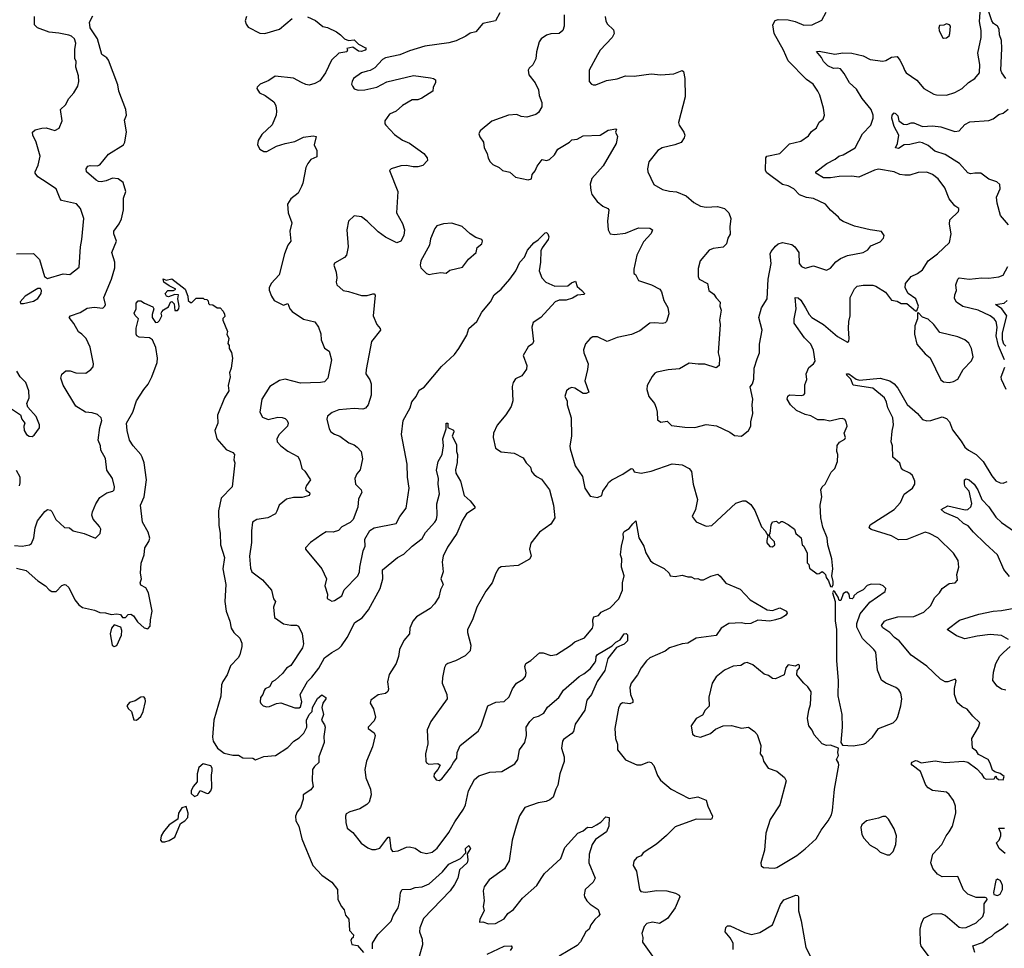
# Model space of a CAD drawing. Extents: x 2199565 to 2323334, y 894172 to 1018966.
# Tile 327 of 440: x 2287858 to 2294824, y 962790 to 969362. Entities that reach past the tile are written whole.
import ezdxf

# ---------------------------------------------------------------- set-up
doc = ezdxf.new("R2010")
doc.units = 0

msp = doc.modelspace()

# ---------------------------------------------------------------- linework, layer by layer
at = {"layer": '0CON10XD'}
for points in [[(2293945, 967788.8), (2293968.8, 967815), (2293973.3, 967835), (2293955, 967863.3), (2293875, 967873.3), (2293765, 967900), (2293683.2, 967933.2), (2293664.3, 967944.3), (2293650, 967965), (2293593.4, 968013.4), (2293558, 968055), (2293475, 968096.9), (2293425, 968103.6), (2293375, 968122.9), (2293334.7, 968164.7), (2293295, 968186.4), (2293255, 968195.6), (2293145, 968278.8), (2293135, 968293.3), (2293136.2, 968385), (2293143.3, 968395), (2293235, 968415.7), (2293305, 968484), (2293385, 968502), (2293439.7, 968540.3), (2293460.6, 968569.4), (2293495, 968596.7), (2293515, 968636.7), (2293541.9, 968658.1), (2293551.4, 968685), (2293545.7, 968735), (2293518, 968828), (2293504.4, 968855), (2293472.5, 968905), (2293425, 968937.8), (2293295, 969070.8), (2293262.1, 969145), (2293196.2, 969265), (2293185.5, 969324.5), (2293203.3, 969355), (2293225, 969362.9), (2293295, 969360.8), (2293345, 969348.5), (2293405, 969323.1), (2293464.4, 969325.6), (2293532.4, 969357.6), (2293563.3, 969415)], [(2294109.7, 969029.7), (2294116.9, 969005), (2294130.8, 968985), (2294204.5, 968934.5), (2294255, 968875.8), (2294324.4, 968834.4), (2294345, 968830.6), (2294415, 968827.1), (2294475, 968847.5), (2294525, 968875.7), (2294571.7, 968918.3), (2294615.6, 968944.4), (2294647.5, 968985), (2294650.8, 969045), (2294637.8, 969125), (2294661.1, 969235), (2294660, 969285), (2294647.9, 969347.9), (2294656, 969446)], [(2294836, 968945), (2294805.5, 968985.5), (2294798.9, 969005), (2294807.6, 969157.6), (2294803.7, 969215), (2294789.3, 969255), (2294787.2, 969295), (2294775.6, 969315), (2294748.1, 969335), (2294735, 969353), (2294713.2, 969425)], [(2287820.8, 965640.8), (2287875, 965634.5), (2287926.1, 965643.9), (2287941.4, 965655), (2287956.5, 965695), (2287966.5, 965765), (2287984.5, 965815), (2288035, 965881.2), (2288055, 965896), (2288075, 965890), (2288085, 965880), (2288112.5, 965825), (2288175, 965768.8), (2288210, 965765), (2288235, 965743.8), (2288314.2, 965724.2), (2288395, 965693.3), (2288425.8, 965725), (2288431.8, 965755), (2288423.3, 965775), (2288377.6, 965827.6), (2288368.6, 965855), (2288372.2, 965877.8), (2288395.7, 965935), (2288425, 965980), (2288475, 966014.2), (2288517.5, 966025), (2288526.7, 966035), (2288528.8, 966055), (2288514, 966115), (2288474.5, 966174.5), (2288464, 966255), (2288432.5, 966315), (2288428.6, 966345), (2288413.3, 966385), (2288423.6, 966475), (2288438.2, 966525), (2288434.5, 966544.5), (2288407.9, 966567.9), (2288369.7, 966579.7), (2288324.2, 966584.2), (2288255, 966626.2), (2288166.2, 966775), (2288148.8, 966825), (2288155.9, 966854.1), (2288184.2, 966875.8), (2288215, 966877.5), (2288255, 966862.5), (2288325, 966860.8), (2288361.2, 966885), (2288378, 966905), (2288379.4, 966925), (2288357.3, 967045), (2288327.8, 967105), (2288296.2, 967136.2), (2288273.2, 967153.2), (2288241.5, 967211.5), (2288206.7, 967255), (2288216.7, 967265), (2288285, 967288.9), (2288335, 967320), (2288385, 967326.2), (2288445, 967321.2), (2288460, 967335), (2288464.3, 967345.7), (2288454, 967395), (2288508.2, 967525), (2288531.4, 967605), (2288529.6, 967645), (2288508.9, 967715), (2288541.8, 967795), (2288522.5, 967845), (2288522.7, 967865), (2288562.1, 967917.9), (2288577.9, 967952.1), (2288592.9, 968015), (2288592.4, 968097.6), (2288607.8, 968145), (2288588.7, 968208.7), (2288555, 968235.5), (2288515, 968240.4), (2288469.2, 968220.8), (2288435, 968214.5), (2288415, 968215.6), (2288397.5, 968225), (2288330.8, 968285), (2288328, 968305), (2288340, 968325), (2288355, 968330.6), (2288405, 968327.9), (2288425, 968333.6), (2288485, 968409.5), (2288593.1, 968476.9), (2288602, 968495), (2288612.3, 968567.7), (2288599.3, 968650.7), (2288613.8, 968685), (2288608.8, 968725), (2288560, 968855), (2288551.7, 968901.7), (2288486.4, 969075), (2288475, 969090.6), (2288439.5, 969115), (2288407.1, 969225), (2288355.5, 969305), (2288351.1, 969345), (2288375, 969390)], [(2287835, 967704.3), (2287955, 967708), (2287997.5, 967665), (2288034, 967545), (2288055, 967530), (2288165, 967562), (2288211.7, 967558.3), (2288278.8, 967611.2), (2288286.9, 967755), (2288297.1, 967805), (2288310.8, 967955), (2288288.6, 968025), (2288258.6, 968058.6), (2288153.1, 968083.1), (2288143.5, 968093.5), (2288115, 968165.7), (2288018.5, 968228.5), (2287985, 968249.4), (2287967.5, 968275), (2287966.7, 968285), (2287988.7, 968331.3), (2288001.8, 968395), (2287974.5, 968495), (2287949.5, 968545), (2287948.5, 968565), (2287966.7, 968583.3), (2288015, 968594.4), (2288045, 968596.5), (2288105, 968577.5), (2288136.6, 968593.4), (2288159.2, 968645), (2288146.2, 968725), (2288180.5, 968759.5), (2288205.9, 968804.1), (2288240, 968845), (2288267.9, 968892.1), (2288275.8, 968925), (2288272.5, 968965), (2288255.8, 969025), (2288256.2, 969065), (2288248, 969088), (2288248.3, 969151.7), (2288255.7, 969195), (2288245, 969225.8), (2288225, 969244.3), (2288205, 969252.9), (2288135, 969267.1), (2288065, 969273.1), (2287983.2, 969303.2), (2287962, 969325), (2287962, 969385)], [(2289462.9, 969385), (2289452.7, 969352.7), (2289458.8, 969328.8), (2289475, 969308.8), (2289557.2, 969267.2), (2289592.5, 969265), (2289695, 969295.6), (2289785, 969369.2)], [(2289895, 969382.5), (2289950, 969355), (2290003.5, 969313.5), (2290035.4, 969305.4), (2290098.8, 969275), (2290128, 969255), (2290155, 969226), (2290185, 969214.4), (2290225, 969219.6), (2290255, 969187.8), (2290305, 969163.3), (2290308.6, 969155), (2290302.5, 969145), (2290275, 969135.7), (2290255, 969140), (2290215, 969167.5), (2290171.7, 969158.3), (2290177.5, 969147.5), (2290172.5, 969135), (2290115, 969124.2), (2290063.8, 969076.2), (2290021.8, 968985), (2289981.9, 968928.1), (2289945, 968909.7), (2289905, 968899.1), (2289882.5, 968902.5), (2289852.5, 968917.5), (2289795, 968948.8), (2289665, 968960.8), (2289619.7, 968930.3), (2289560, 968905), (2289538.8, 968885), (2289536.2, 968875), (2289554.2, 968844.2), (2289595, 968824), (2289655, 968780), (2289670.8, 968755), (2289675.7, 968715), (2289672.5, 968685), (2289645, 968616.7), (2289570.6, 968549.4), (2289544.2, 968505.8), (2289540, 968475), (2289555.7, 968445.7), (2289585, 968429.2), (2289605, 968429.4), (2289675, 968465.7), (2289735, 968485.6), (2289805, 968499.4), (2289865, 968530), (2289935, 968540.8), (2289956, 968535), (2289940, 968475), (2289960.6, 968435), (2289960, 968390), (2289918.3, 968371.7), (2289895.8, 968344.2), (2289882, 968315), (2289860.6, 968205), (2289850.7, 968180.7), (2289828.8, 968135), (2289775, 968094), (2289753.3, 968055), (2289756.9, 967995), (2289784, 967925), (2289770, 967865), (2289776.7, 967795), (2289754.2, 967765.8), (2289730, 967705), (2289692.5, 967555), (2289636, 967495), (2289623.3, 967465), (2289623.6, 967446.4), (2289638, 967405), (2289658.8, 967375), (2289725, 967341.2), (2289755, 967353.3), (2289768.1, 967315), (2289785, 967297.1), (2289865, 967242.5), (2289945, 967222.5), (2289972.5, 967185), (2289988.3, 967138.3), (2289990, 967095), (2290015, 967037.5), (2290046.1, 967016.1), (2290064.5, 966954.5), (2290038.8, 966825), (2290015, 966797.5), (2289985.9, 966794.1), (2289845, 966790), (2289735, 966817.5), (2289695, 966807.1), (2289628.2, 966765), (2289570, 966675), (2289555.6, 966585), (2289575, 966548.6), (2289615, 966531.1), (2289685, 966549.4), (2289715, 966546.9), (2289735, 966539.2), (2289750, 966525), (2289756, 966505), (2289752.5, 966485), (2289693, 966427), (2289677.5, 966395), (2289680, 966375), (2289705, 966345.8), (2289755, 966307.1), (2289825, 966270), (2289839.2, 966245), (2289853.3, 966185), (2289875, 966166.7), (2289915.9, 966105.9), (2289885.8, 966065), (2289879.2, 966045), (2289882.8, 966032.8), (2289907.1, 966015), (2289910.8, 966005), (2289906, 965995), (2289855, 965979.1), (2289795, 965979.5), (2289745, 965968.1), (2289694, 965925), (2289677.6, 965882.4), (2289668.6, 965865), (2289613.8, 965835), (2289535, 965824), (2289504, 965805), (2289496.8, 965743.2), (2289497.6, 965662.4), (2289484.5, 965565), (2289490.3, 965480.3), (2289500, 965455), (2289575, 965398), (2289638.5, 965325), (2289652.7, 965262.7), (2289666.7, 965245), (2289653.8, 965205), (2289661.4, 965131.4), (2289725, 965085.8), (2289775, 965077.1), (2289815, 965077.5), (2289829.7, 965069.7), (2289855.8, 965015), (2289865.7, 964945), (2289858, 964915), (2289775, 964790), (2289745, 964771.2), (2289716.7, 964735), (2289665, 964686.7), (2289643.3, 964675), (2289625, 964640), (2289594.2, 964625.8), (2289586.2, 964615), (2289576.7, 964585), (2289562.5, 964565), (2289560, 964535), (2289563, 964523), (2289580, 964505), (2289605, 964497.5), (2289625, 964500), (2289675, 964522), (2289705, 964526.2), (2289805, 964492.5), (2289835, 964490.8), (2289845, 964498.8), (2289852.9, 964535), (2289842.8, 964585), (2289892.9, 964677.1), (2289925, 964707.7), (2289975, 964772.4), (2290015, 964844.7), (2290065, 964883.1), (2290115, 964911.4), (2290135, 964931.4), (2290175, 964988.6), (2290228.5, 965095), (2290280.5, 965129.5), (2290325, 965184.3), (2290407.3, 965335), (2290427.8, 965405), (2290425, 965467.5), (2290530, 965555), (2290575, 965578.1), (2290635, 965636), (2290705, 965690), (2290728.2, 965731.8), (2290795.6, 965805), (2290807.3, 965825), (2290811.8, 965855), (2290808.2, 965935), (2290828.9, 966005), (2290817.5, 966075), (2290821.5, 966115), (2290807.6, 966172.4), (2290819.1, 966235), (2290845.6, 966285), (2290856, 966346), (2290851.8, 966395), (2290874.4, 966465), (2290875, 966506.7), (2290886.7, 966505), (2290887.5, 966475), (2290926, 966456), (2290930, 966445), (2290917.5, 966415), (2290947.1, 966355), (2290948.8, 966305), (2290955.9, 966284.1), (2290952.6, 966227.4), (2290940.8, 966175), (2290943.1, 966153.1), (2290977.5, 966095), (2291002, 965995), (2291045, 965956.2), (2291076.7, 965915), (2291077.5, 965905), (2291020, 965865), (2290991.5, 965818.5), (2290950.8, 965725), (2290885, 965629.2), (2290854.4, 965565), (2290847.5, 965525), (2290854, 965455), (2290836.2, 965405), (2290853.3, 965365), (2290834.2, 965325.8), (2290822, 965275), (2290792.9, 965227.1), (2290761.2, 965195), (2290664.2, 965135), (2290638.1, 965105), (2290618.1, 965055), (2290615.6, 965014.4), (2290575, 964968.8), (2290545.5, 964905), (2290538.9, 964855), (2290520.5, 964805), (2290471.7, 964728.3), (2290460, 964675), (2290467, 964623), (2290463.4, 964606.6), (2290445, 964593.1), (2290395, 964583.8), (2290342.5, 964545), (2290338, 964525), (2290360.8, 964485), (2290376, 964425), (2290365, 964400), (2290324, 964355), (2290324.3, 964344.3), (2290365.7, 964315.7), (2290372, 964295), (2290354.5, 964215), (2290311.8, 964115), (2290299.4, 964055), (2290306.4, 963996.4), (2290338.6, 963915), (2290344, 963875), (2290330, 963825), (2290313.4, 963806.6), (2290265, 963777.5), (2290192.5, 963755), (2290168.3, 963741.7), (2290163.1, 963725), (2290165, 963680), (2290175, 963639.2), (2290215, 963610), (2290273.6, 963533.6), (2290320.3, 963500.3), (2290348.3, 963488.3), (2290375, 963488.1), (2290405, 963498.5), (2290455, 963565.4), (2290465, 963576.2), (2290475, 963577.1), (2290483.4, 963493.4), (2290495, 963473.8), (2290535, 963479.2), (2290595, 963505.7), (2290615, 963507.1), (2290655, 963499.2), (2290695, 963470), (2290735, 963460.8), (2290775, 963470.8), (2290812.4, 963497.6), (2290895, 963608), (2290935.6, 963685), (2290997.5, 963775), (2291011.5, 963805), (2291032.9, 963905), (2291075.3, 963984.7), (2291105, 964011.1), (2291185, 964037.1), (2291268.3, 964041.7), (2291362, 964095), (2291383.1, 964125), (2291394.2, 964195), (2291432.5, 964245), (2291444.3, 964295), (2291442, 964355), (2291466, 964395), (2291495, 964422), (2291527.9, 964432.1), (2291565.5, 964454.5), (2291593, 964497), (2291672.2, 964565), (2291705, 964617.5), (2291817.2, 964712.8), (2291848.9, 964731.1), (2291895, 964768.5), (2291925, 964808.5), (2291933.3, 964825), (2291935.4, 964855), (2291945, 964868.8), (2292048.6, 964931.4), (2292075, 964956.7), (2292106.1, 964973.9), (2292135, 965014.3), (2292147.5, 965017.5), (2292157.8, 965007.8), (2292158.5, 964965), (2292135, 964942.7), (2292080.5, 964919.5), (2292019.1, 964840.9), (2291998.8, 964755), (2291942.7, 964677.3), (2291904.5, 964585), (2291870.8, 964545), (2291855.6, 964474.4), (2291788, 964375), (2291775.5, 964324.5), (2291765, 964310.8), (2291705, 964267.5), (2291697.5, 964255), (2291690, 964205), (2291709.4, 964145), (2291708.9, 964111.1), (2291680, 964025), (2291665.4, 963944.6), (2291651.4, 963915), (2291631.1, 963858.9), (2291609.7, 963840.3), (2291581.7, 963828.3), (2291525, 963820), (2291432, 963785), (2291395, 963726.7), (2291370.6, 963655), (2291343.1, 963555), (2291321.2, 963408.8), (2291287, 963353), (2291180, 963275), (2291144, 963225), (2291136.4, 963196.4), (2291144, 963125), (2291138, 963085), (2291143.8, 963055), (2291112.5, 962995), (2291110, 962975), (2291135, 962976.7), (2291175, 962962), (2291225, 962964.3), (2291285, 962997.5), (2291312.5, 963035), (2291351.9, 963065), (2291414.6, 963145.4), (2291515.6, 963235), (2291546.2, 963283.8), (2291570.8, 963319.2), (2291685.8, 963425), (2291715, 963503.3), (2291805.8, 963604.2), (2291845, 963622), (2291875, 963646), (2291905, 963645.6), (2291937.7, 963662.3), (2291968.5, 963681.5), (2292005, 963720), (2292027.5, 963715), (2292025.6, 963655), (2292009.4, 963615), (2291930.5, 963559.5), (2291908.5, 963525), (2291887.9, 963455), (2291885.6, 963395.6), (2291928.6, 963285), (2291915, 963258.8), (2291857.5, 963205), (2291851.2, 963168.8), (2291853.2, 963153.2), (2291871.2, 963125), (2291895, 963101.2), (2291950, 963065), (2291961.2, 963028.8), (2291954, 963016), (2291925.9, 962994.1), (2291898, 962955), (2291886.2, 962925), (2291864.2, 962905), (2291825.8, 962835), (2291800.9, 962809.1)], [(2291255, 969411.1), (2291225, 969354), (2291133.8, 969335), (2291085, 969276), (2291044.4, 969265.6), (2291015, 969244.4), (2290945, 969211.5), (2290895, 969198.1), (2290725, 969174.4), (2290615, 969141.1), (2290548, 969112), (2290445, 969091.1), (2290425, 969080), (2290370.1, 969019.9), (2290338.3, 969001.7), (2290315, 968996.9), (2290275, 968985.6), (2290220, 968945), (2290208.8, 968925), (2290204.2, 968905), (2290211.2, 968891.2), (2290225, 968873.3), (2290252.7, 968862.7), (2290300, 968865), (2290385, 968883.3), (2290455, 968922.9), (2290644.1, 968965.9), (2290765, 968951.2), (2290786, 968946), (2290800, 968935), (2290800, 968915), (2290782.5, 968885), (2290780, 968855), (2290703, 968807), (2290675, 968794.5), (2290635, 968795.5), (2290566.3, 968753.7), (2290521.2, 968715), (2290475, 968692.5), (2290440.8, 968645), (2290440.8, 968625), (2290447.5, 968615), (2290509.1, 968549.1), (2290565, 968508.6), (2290615, 968487.1), (2290717.5, 968415), (2290740, 968385), (2290743.3, 968365), (2290710.5, 968329.5), (2290675, 968320), (2290641.1, 968321.1), (2290595, 968330), (2290553.1, 968326.9), (2290485, 968306), (2290473.3, 968295), (2290532.7, 968145), (2290524.3, 967995), (2290565, 967918.8), (2290580.5, 967875), (2290575.7, 967835), (2290555, 967793.3), (2290525, 967782.9), (2290445, 967822.9), (2290395, 967859.2), (2290316, 967936), (2290275, 967967.1), (2290225, 967972.5), (2290183.2, 967936.8), (2290171.5, 967875), (2290181.5, 967755), (2290169.1, 967695), (2290155, 967678.9), (2290085, 967638.8), (2290080, 967625), (2290095.8, 967575.8), (2290100.8, 967535), (2290095.8, 967505), (2290102, 967485), (2290146.2, 967445), (2290185, 967437.1), (2290275, 967410.8), (2290315, 967410.8), (2290355, 967422.5), (2290365, 967422), (2290372.9, 967412.9), (2290358.1, 967265), (2290384.2, 967205), (2290407, 967177), (2290409.4, 967165), (2290345.8, 967085), (2290308.1, 966885), (2290307.5, 966855), (2290335, 966813.8), (2290344.4, 966785), (2290344.5, 966705), (2290324, 966636), (2290305, 966612.5), (2290285, 966605.4), (2290225, 966610), (2290115, 966601.2), (2290068.6, 966581.4), (2290035, 966556.2), (2290030.8, 966535), (2290048, 966465), (2290060, 966445), (2290085, 966428), (2290123.3, 966415), (2290187.4, 966367.4), (2290223.4, 966353.4), (2290246.4, 966336.4), (2290274.2, 966305), (2290283, 966253), (2290266.9, 966175), (2290243.3, 966146.7), (2290229.4, 966115), (2290234.3, 966075), (2290273.8, 966035), (2290278, 966015), (2290255, 965970), (2290249.4, 965910.6), (2290216.9, 965825), (2290195, 965802.9), (2290137, 965773), (2290112.7, 965747.3), (2290075, 965735.8), (2290025, 965736), (2289995, 965718), (2289915, 965661.2), (2289880, 965625), (2289880, 965615), (2289995.6, 965475.6), (2290029.2, 965405), (2290017.5, 965355), (2290036.2, 965295), (2290033.8, 965265), (2290065, 965246.2), (2290085, 965251.2), (2290135.7, 965284.3), (2290154.4, 965325.6), (2290248.9, 965425), (2290262.5, 965455), (2290263.7, 965486.3), (2290288.5, 965601.5), (2290301.9, 965635), (2290300, 965685), (2290333.8, 965746.2), (2290365, 965765.6), (2290522, 965795), (2290546.5, 965845), (2290591.8, 965905), (2290613.3, 966045), (2290601.4, 966125), (2290600, 966215), (2290557.9, 966425), (2290571.1, 966525), (2290620.8, 966615), (2290632, 966658), (2290662, 966695), (2290685, 966740), (2290718.3, 966761.7), (2290842.4, 966907.6), (2290935, 966991.4), (2290965.6, 967035)], [(2291710.6, 969395), (2291709.5, 969315), (2291701.4, 969285), (2291675, 969264.5), (2291615, 969261.1), (2291585, 969252.9), (2291548, 969225), (2291531.9, 969205), (2291514.4, 969135), (2291509.5, 969085), (2291487.8, 969042.2), (2291461.2, 969018.8), (2291456, 969005), (2291460.9, 968970.9), (2291504, 968915), (2291528.2, 968865), (2291533.5, 968825), (2291551.2, 968775), (2291551.9, 968745), (2291527.8, 968705), (2291509.4, 968690.6), (2291445, 968671.4), (2291405.5, 968675.5), (2291375, 968690.6), (2291315, 968685.4), (2291197, 968643), (2291115.9, 968574.1), (2291106.2, 968555), (2291112.7, 968532.7), (2291140, 968495), (2291144, 968455), (2291166, 968415), (2291172.3, 968382.3), (2291186.7, 968355), (2291205, 968336.7), (2291250, 968315), (2291274.4, 968294.4), (2291325, 968281.4), (2291365, 968246.2), (2291455, 968228), (2291478, 968235), (2291483, 968267), (2291505, 968292), (2291517.8, 968325), (2291555, 968373.3), (2291585, 968364.2), (2291605, 968371.2), (2291640.8, 968405), (2291664, 968445), (2291746.7, 968495), (2291765, 968512.5), (2291802.5, 968515), (2291845, 968540.6), (2291965, 968544.3), (2292021.3, 968578.7), (2292075, 968590), (2292080, 968585), (2292073.3, 968565), (2292087.5, 968535), (2292078.2, 968485), (2291985, 968326.2), (2291905, 968236.7), (2291893.2, 968196.8), (2291897.7, 968152.3), (2291905.8, 968125), (2291944.2, 968075), (2291982.8, 968042.8), (2292020, 968025), (2292026.2, 968015), (2292015.6, 967935), (2292020.8, 967875), (2292035, 967846.7), (2292065, 967841.2), (2292145, 967851.4), (2292235, 967888.6), (2292315.7, 967885.7), (2292333.8, 967875), (2292325, 967847.5), (2292271.5, 967788.5), (2292224.4, 967695.6), (2292204, 967595), (2292203.3, 967565), (2292215, 967557.5), (2292236.9, 967516.9), (2292326.7, 967485), (2292386.2, 967455), (2292398, 967435), (2292414.2, 967375), (2292443.1, 967325), (2292449.7, 967280.3), (2292434.4, 967225.6), (2292423.7, 967216.3), (2292405, 967210.5), (2292352.6, 967217.4), (2292315, 967214.2), (2292245, 967159.2), (2292186.2, 967133.8), (2292085, 967112.9), (2292015, 967084), (2291946.1, 967116.1), (2291913.9, 967116.1), (2291894.1, 967105.9), (2291861.7, 967068.3), (2291845.9, 967024.1), (2291848, 967005), (2291880, 966925), (2291876.2, 966885), (2291855.6, 966805), (2291883.8, 966725), (2291865, 966715.7), (2291845, 966717.1), (2291786.2, 966755), (2291765, 966758.9), (2291745, 966751.4), (2291726, 966735), (2291714.2, 966695), (2291731.2, 966665), (2291731.2, 966635), (2291758.8, 966545), (2291762, 966415), (2291750, 966345), (2291752.9, 966325), (2291788.9, 966205), (2291839.3, 966129.3), (2291855, 966046.7), (2291895, 965990), (2291945, 965980), (2291976.1, 965993.9), (2291982.5, 966025), (2292015, 966067.5), (2292024.2, 966085.8), (2292046.7, 966105), (2292125, 966144.5), (2292185, 966185.6), (2292195, 966183.3), (2292205, 966162), (2292255, 966152.5), (2292325, 966167.3), (2292475, 966218.6), (2292545, 966211.4), (2292595, 966184.2), (2292612, 966165), (2292622.5, 966075), (2292654, 965965), (2292640, 965895), (2292616.7, 965845), (2292645, 965806.7), (2292715, 965776.2), (2292755, 965781.2), (2292925, 965939.4), (2292975, 965957.1), (2292995, 965955.7), (2293030.6, 965930.6), (2293059.1, 965889.1), (2293105, 965772.5), (2293132.5, 965745), (2293151.7, 965711.7), (2293143.8, 965676.2), (2293145, 965660), (2293165, 965632.5), (2293185, 965630), (2293200, 965645), (2293197, 965667), (2293170, 965695), (2293160, 965715), (2293167.5, 965725), (2293173.6, 965786.4), (2293185, 965807.5), (2293211.7, 965811.7), (2293225, 965800), (2293235, 965800), (2293245, 965810), (2293255, 965810), (2293295, 965790), (2293338.8, 965755), (2293350, 965725), (2293386.7, 965695), (2293393.3, 965645), (2293406.7, 965635), (2293430, 965585), (2293428.3, 965518.3), (2293440, 965505), (2293445, 965480), (2293500.7, 965440.7), (2293515, 965442.5), (2293535, 965457.5), (2293545, 965450), (2293560, 965435), (2293563.8, 965415), (2293581.2, 965391.2), (2293595, 965350), (2293605, 965347.5), (2293613.3, 965365), (2293613.8, 965385), (2293604, 965425), (2293610, 965475), (2293603.3, 965545), (2293575.7, 965645), (2293570.5, 965695), (2293540.4, 965770.4), (2293525.3, 965835.3), (2293521.1, 965925), (2293533.6, 965985), (2293525.8, 966035), (2293535, 966056), (2293556, 966075), (2293599.5, 966160.5), (2293626.2, 966185), (2293643.3, 966235), (2293646.7, 966285), (2293638.8, 966305), (2293642.3, 966347.7), (2293658.8, 966371.2), (2293695, 966393.8), (2293700, 966405), (2293690, 966435), (2293713.3, 966485), (2293705.8, 966515.8), (2293695, 966532.5), (2293678.8, 966538.8), (2293657.5, 966537.5), (2293589.2, 966519.2), (2293549.5, 966529.5), (2293505, 966530), (2293455, 966558.8), (2293415, 966567.8), (2293354.8, 966594.8), (2293311.2, 966635), (2293286.9, 966675), (2293292.7, 966697.3), (2293305, 966705.7), (2293387, 966703), (2293405, 966706.7), (2293413.3, 966715), (2293411.7, 966778.3), (2293426, 966815), (2293422.5, 966855), (2293440.8, 966899.2), (2293473.9, 966926.1), (2293486.2, 966945), (2293475, 967022.5), (2293455, 967064.2), (2293410.6, 967110.6), (2293337.3, 967215), (2293336.9, 967245), (2293351.5, 967315), (2293344.5, 967395.5), (2293365, 967392.9), (2293385, 967377.1), (2293417.7, 967322.3), (2293444.5, 967275), (2293463.1, 967255), (2293545, 967204.5), (2293645, 967120), (2293715, 967080), (2293723.8, 967086.2), (2293727.5, 967105), (2293721.2, 967175), (2293723.2, 967225), (2293732.8, 967265), (2293733.5, 967395), (2293764.2, 967455.8), (2293783.3, 967475), (2293825, 967483.8), (2293895, 967482), (2293915.8, 967475.8), (2293983.9, 967433.9), (2294025, 967376.7), (2294065, 967368.8), (2294095, 967353.8), (2294135, 967352), (2294195, 967300), (2294205, 967300), (2294216, 967335), (2294197.5, 967385), (2294143.3, 967425), (2294122, 967465), (2294124, 967495), (2294166.2, 967545), (2294210, 967565), (2294245, 967590.8), (2294286, 967655), (2294350.8, 967705), (2294437.5, 967785), (2294449.2, 967845), (2294435.6, 967915), (2294439.2, 967945), (2294500, 968005), (2294503.3, 968015), (2294502.5, 968025), (2294473.4, 968043.4), (2294433.4, 968093.4), (2294402.4, 968172.4), (2294356, 968235), (2294315.5, 968265.5), (2294275, 968282.5), (2294215, 968280.5), (2294155, 968262.2), (2294120.3, 968260.3), (2294085, 968265.6), (2294044.6, 968284.6), (2293935, 968303.5), (2293905, 968296.5), (2293795, 968247.3), (2293745, 968254.5), (2293655, 968250.9), (2293595, 968241.5), (2293545, 968242.9), (2293491.4, 968275), (2293490, 968285), (2293569.2, 968345), (2293627.5, 968375), (2293654, 968395), (2293685, 968406.2), (2293767.8, 968455), (2293821.5, 968555), (2293879.1, 968615), (2293896, 968664), (2293896.4, 968685), (2293883.3, 968725), (2293819.4, 968805), (2293779.4, 968869.4), (2293728, 968915), (2293690.9, 968980.9), (2293665, 969013.3), (2293645, 969018.8), (2293615, 969016.7), (2293575.3, 969035.3), (2293544.7, 969064.7), (2293530.5, 969095), (2293494.3, 969135.7), (2293515, 969140), (2293625, 969118.5), (2293682.2, 969127.8), (2293744.5, 969124.5), (2293825, 969105.8), (2293875, 969080.8), (2293965, 969068), (2293985, 969072), (2294025, 969097.1), (2294065, 969100), (2294086.1, 969076.1), (2294109.7, 969029.7)], [(2292000, 969385), (2292004.4, 969354.4), (2292015, 969333.3), (2292060, 969290), (2292063.8, 969265), (2292048.8, 969235), (2291964.5, 969145.5), (2291946.4, 969113.6), (2291886.4, 969003.6), (2291887.5, 968925), (2291902.5, 968905), (2291915, 968901.2), (2291935, 968900), (2292008.8, 968931.2), (2292085, 968944), (2292143.6, 968963.6), (2292205, 968961.2), (2292325, 968978), (2292395, 968971.4), (2292485, 968978.1), (2292545, 969001.2), (2292553.3, 968995), (2292562.9, 968945), (2292566.9, 968815), (2292518, 968635), (2292524.3, 968614.3), (2292556.2, 968565), (2292563.3, 968545), (2292560, 968525), (2292537.7, 968492.3), (2292494.1, 968475.9), (2292402.5, 968455), (2292373.3, 968435), (2292308.8, 968355), (2292298.8, 968305), (2292301.2, 968285), (2292344.3, 968194.3), (2292405, 968160), (2292455, 968149.2), (2292505, 968144.2), (2292574.2, 968114.2), (2292627, 968067), (2292675, 968040.8), (2292715, 968035.6), (2292795, 968040), (2292843.3, 968025), (2292876, 967995), (2292890, 967955), (2292881.4, 967895), (2292885.4, 967844.6), (2292868, 967815), (2292859.2, 967775), (2292835, 967750.8), (2292765, 967742), (2292735, 967730), (2292672.5, 967655), (2292658.3, 967601.7), (2292658.8, 967545), (2292665.9, 967525.9), (2292724.2, 967494.2), (2292734, 967445), (2292769.7, 967419.7), (2292785, 967392.5), (2292813, 967363), (2292811.2, 967335), (2292820, 967305), (2292808.8, 967235), (2292814.3, 967205), (2292800, 967005), (2292808, 966965), (2292806.7, 966915), (2292785, 966896.7), (2292705, 966923.8), (2292657.3, 966922.7), (2292595, 966931.2), (2292525, 966890), (2292445, 966884), (2292365, 966868), (2292350.3, 966859.7), (2292333, 966837), (2292298.3, 966771.7), (2292293.8, 966745), (2292308.8, 966695), (2292348, 966645), (2292362, 966615), (2292368.6, 966585), (2292369.3, 966529.3), (2292394.1, 966514.1), (2292439.2, 966519.2), (2292468.8, 966488.8), (2292562.7, 966477.3), (2292635, 966476), (2292715, 966496), (2292787.7, 966487.7), (2292882.7, 966442.7), (2292915, 966418.8), (2292963.6, 966413.6), (2293013.3, 966455), (2293030, 966485), (2293030.8, 966515), (2293045.5, 966574.5), (2293039.2, 966635), (2293046, 966675), (2293027, 966763), (2293042.5, 966785), (2293052.3, 966817.7), (2293054, 966895), (2293075, 966962.5), (2293092, 967005), (2293091.2, 967065), (2293110, 967165), (2293086.2, 967255), (2293107, 967323), (2293146, 967385), (2293154.5, 967525), (2293175.5, 967635), (2293168.5, 967705), (2293175, 967722), (2293205, 967759.2), (2293225, 967775.7), (2293255, 967785.7), (2293319.8, 967769.8), (2293343.1, 967753.1), (2293370, 967715), (2293372.7, 967635), (2293389.2, 967615), (2293415, 967602.5), (2293475, 967618.8), (2293565, 967588.8), (2293595, 967604), (2293631.8, 967648.2), (2293665, 967670.6), (2293715, 967692.5), (2293825.5, 967714.5), (2293857.7, 967732.3), (2293879.1, 967760.9), (2293945, 967788.8)], [(2294395, 969230), (2294415, 969232.5), (2294433.6, 969246.4), (2294438.8, 969265), (2294442.5, 969315), (2294437.5, 969325), (2294415, 969332.5), (2294397, 969323), (2294365, 969320), (2294360, 969305), (2294363.3, 969285), (2294387.5, 969235), (2294395, 969230)], [(2294855, 967909.1), (2294797.1, 967975), (2294773.1, 968063.1), (2294769.6, 968105), (2294795.5, 968165), (2294793.1, 968195), (2294771.4, 968215), (2294714.1, 968234.1), (2294657.5, 968275), (2294615.5, 968275.5), (2294585, 968271.6), (2294565, 968278.4), (2294506.7, 968345), (2294405, 968408), (2294332, 968432), (2294285, 968471.9), (2294245, 968491.3), (2294225, 968494.6), (2294155, 968477.3), (2294115, 968476.1), (2294075, 968450.7), (2294054.5, 968454.5), (2294068.2, 968485), (2294078.9, 968545), (2294044.6, 968605), (2294028.4, 968665), (2294031.5, 968685), (2294045, 968702), (2294055, 968698), (2294070.2, 968680.2), (2294078.1, 968645), (2294111.9, 968621.9), (2294135, 968619.3), (2294165, 968631.3), (2294185, 968630.9), (2294245, 968604.7), (2294315, 968610.7), (2294374.1, 968604.1), (2294475, 968571.4), (2294505, 968576.2), (2294545, 968620.8), (2294580.7, 968639.3), (2294715, 968647.5), (2294745, 968660), (2294785, 968691.2), (2294815, 968701.1), (2294852.4, 968727.6)], [(2290755, 967557.5), (2290775, 967563.3), (2290836.4, 967573.6), (2290875, 967568.8), (2290901.2, 967588.8), (2290990.7, 967609.3), (2291033, 967667), (2291088, 967715), (2291095, 967750), (2291126.7, 967775), (2291132.5, 967795), (2291127.5, 967805), (2291085, 967821.2), (2291045, 967846), (2290987.4, 967897.4), (2290915, 967921.4), (2290855, 967917.1), (2290808.3, 967901.7), (2290795.5, 967884.5), (2290765, 967811.2), (2290758.1, 967765), (2290696.2, 967655), (2290690, 967625), (2290696.7, 967605), (2290736.4, 967566.4), (2290755, 967557.5)], [(2290965.6, 967035), (2291021.1, 967128.9), (2291035, 967176.7), (2291093.1, 967225), (2291127.4, 967292.6), (2291188.1, 967365), (2291215.8, 967415), (2291265, 967455.6), (2291325, 967524.3), (2291367.6, 967585), (2291396.1, 967645), (2291428.3, 967681.7), (2291449.7, 967730.2), (2291495, 967782.5), (2291526.9, 967803.1), (2291575, 967853.3), (2291585, 967856.7), (2291595, 967846.7), (2291601.2, 967825), (2291596, 967805), (2291553.4, 967746.6), (2291545.7, 967725), (2291543.6, 967645), (2291532.5, 967585), (2291552, 967535), (2291580, 967505), (2291645, 967475.8), (2291735, 967477.1), (2291761.3, 967498.7), (2291790, 967510), (2291802.6, 967472.6), (2291835, 967444.3), (2291853.8, 967425), (2291852.5, 967417.5), (2291805, 967411.5), (2291768.5, 967391.5), (2291725, 967377.3), (2291673.4, 967376.6), (2291646, 967365), (2291545.9, 967254.1), (2291490.8, 967219.2), (2291482, 967185), (2291494, 967085), (2291485, 967066.7), (2291455, 967046.7), (2291418.8, 966985), (2291446, 966915), (2291442.3, 966887.7), (2291409.5, 966840.5), (2291365, 966819.2), (2291350, 966795), (2291341.2, 966765), (2291346.7, 966665), (2291335.6, 966625), (2291297.5, 966565), (2291235, 966491.2), (2291209.4, 966435), (2291208.1, 966405), (2291225, 966330), (2291264.2, 966304.2), (2291355, 966293.3), (2291420.7, 966260.7), (2291440, 966225), (2291472.5, 966195), (2291478.8, 966165), (2291495, 966146.2), (2291515, 966128), (2291549.8, 966109.8), (2291606.2, 966035), (2291635.6, 965925), (2291644.3, 965835), (2291615, 965791.4), (2291535.8, 965735), (2291473.4, 965656.6), (2291464.3, 965615), (2291477.5, 965565), (2291465.5, 965544.5), (2291385, 965498.9), (2291265, 965490), (2291245, 965477.5), (2291226.2, 965445), (2291200, 965375), (2291155, 965316.2), (2291092.5, 965205), (2291062.5, 965115), (2291027.1, 965045), (2291025.7, 965025), (2291049.5, 964935), (2291044.3, 964895.7), (2291009.5, 964860.5), (2290940, 964825), (2290885.9, 964804.1), (2290873.8, 964795), (2290864.1, 964775.9), (2290848.8, 964705), (2290846.7, 964665), (2290880, 964585), (2290881.9, 964555), (2290766, 964395), (2290740, 964335), (2290744.2, 964235.8), (2290728.6, 964165), (2290730, 964115), (2290735, 964103.3), (2290753.1, 964093.1), (2290815, 964097.3), (2290832, 964085), (2290815.6, 964054.4), (2290790, 964025), (2290787.5, 964005), (2290805, 963982.5), (2290825, 963977.5), (2290845, 963990), (2290905, 964066.2), (2290926, 964105), (2290950.8, 964135), (2290953.8, 964175), (2290975, 964226), (2291102.6, 964327.4), (2291122.2, 964365), (2291170, 964505), (2291227.3, 964532.7), (2291285, 964537.1), (2291320.9, 964569.1), (2291344.4, 964625.6), (2291372, 964665), (2291420, 964695), (2291437, 964713), (2291440.5, 964739.5), (2291431.1, 964785), (2291438.8, 964805), (2291475, 964827.5), (2291535, 964880), (2291561.7, 964881.7), (2291615, 964862.2), (2291655, 964868.2), (2291755, 964932.1), (2291785, 964958.5), (2291853, 964987), (2291911.4, 965055), (2291916.2, 965075), (2291912.9, 965115), (2291920.8, 965135), (2291952.5, 965145), (2291971.5, 965168.5), (2292035, 965199.1), (2292096.8, 965263.2), (2292121.8, 965325), (2292123.8, 965375), (2292134.5, 965425), (2292115.9, 965485.9), (2292117.5, 965545), (2292109.6, 965575), (2292114.7, 965635.3), (2292130, 965695), (2292128, 965725), (2292135, 965740), (2292169.3, 965760.7), (2292195.9, 965794.1), (2292216, 965815), (2292239.2, 965695), (2292274.3, 965635), (2292287.3, 965587.3), (2292321.7, 965531.7), (2292342.5, 965515), (2292417.3, 965477.3), (2292452.5, 965445), (2292460, 965425), (2292495, 965420), (2292545, 965430), (2292585, 965417.5), (2292609.3, 965419.3), (2292635, 965403.3), (2292655, 965407.5), (2292675, 965397.5), (2292695, 965396.7), (2292747, 965423), (2292797.1, 965437.1), (2292814.2, 965424.2), (2292853.2, 965373.2), (2292955, 965332), (2293025.5, 965255.5), (2293145.5, 965185.5), (2293185, 965180.9), (2293235, 965200), (2293284.2, 965175), (2293288.3, 965161.7), (2293276, 965145), (2293245, 965126.7), (2293205.7, 965114.3), (2293165, 965106), (2293079.2, 965110.8), (2293031.5, 965088.5), (2292996.1, 965086.1), (2292965, 965092.5), (2292875, 965087.8), (2292821.2, 965055), (2292785, 965004), (2292645, 964984.2), (2292585, 964950), (2292545.5, 964944.5), (2292455, 964917.1), (2292425, 964891.4), (2292316.7, 964845), (2292292, 964825), (2292254.2, 964775), (2292228.6, 964725), (2292184.2, 964665), (2292174.4, 964635.6), (2292178.5, 964585), (2292195.4, 964545), (2292195, 964530), (2292175, 964520.4), (2292123.6, 964526.4), (2292105.5, 964514.5), (2292095, 964490), (2292069.2, 964345), (2292072.5, 964275), (2292087.5, 964235), (2292086.2, 964195), (2292144.5, 964124.5), (2292225, 964087.5), (2292255, 964088.1), (2292308.3, 964108.3), (2292325, 964104), (2292344.4, 964084.4), (2292371.4, 964011.4), (2292390.7, 963980.7), (2292466.8, 963916.8), (2292595, 963848.8), (2292655, 963860.6), (2292715, 963838.8), (2292726, 963795), (2292760, 963725), (2292754.2, 963705.8), (2292745, 963700.6), (2292645, 963704.6), (2292495, 963649.4), (2292435, 963587.1), (2292362.9, 963527.1), (2292270, 963465), (2292255, 963443.3), (2292225, 963433.3), (2292203, 963407), (2292197.5, 963375), (2292220.8, 963335), (2292242.5, 963205), (2292252.2, 963192.2), (2292285, 963187.1), (2292365, 963198.2), (2292436.4, 963196.4), (2292498.7, 963178.7), (2292523.3, 963165), (2292527.5, 963155), (2292494.2, 963075), (2292440.3, 962999.7), (2292385.6, 962964.4), (2292335, 962975.7), (2292295, 962965.8), (2292275.8, 962945), (2292259.2, 962895), (2292265.8, 962865), (2292264.2, 962834.2), (2292333.8, 962735)], [(2294826.5, 966955), (2294783.4, 967053.4), (2294766.1, 967125), (2294772.5, 967185), (2294765.4, 967225), (2294751.9, 967245), (2294725, 967265.4), (2294640, 967305), (2294531.2, 967331.2), (2294485, 967361.9), (2294472.6, 967387.4), (2294473.5, 967415), (2294485.6, 967445), (2294480.5, 967485), (2294495.7, 967524.3), (2294505.8, 967534.2), (2294576.3, 967526.3), (2294665, 967533.8), (2294715, 967531.8), (2294785, 967541.4), (2294815.4, 967554.6), (2294850, 967615)], [(2288983.6, 967316.4), (2288986.7, 967335), (2288976.7, 967385), (2288980, 967415), (2288955, 967416.2), (2288911.2, 967401.2), (2288896, 967406), (2288887.5, 967425), (2288906.1, 967443.9), (2288946.1, 967443.9), (2288962.5, 967455), (2288915, 967478), (2288876.7, 967505), (2288872.5, 967527.5), (2288895, 967518.6), (2288935, 967526.7), (2289027.5, 967455), (2289047.5, 967405), (2289050, 967375), (2289065, 967360), (2289075, 967360), (2289105, 967390), (2289155, 967390), (2289163, 967383), (2289181.7, 967381.7), (2289191.7, 967371.7), (2289193, 967353), (2289200, 967345), (2289225, 967342.5), (2289255, 967322.5), (2289275, 967322.5), (2289298.3, 967298.3), (2289307.3, 967277.3), (2289308, 967262), (2289293.9, 967246.1), (2289293.8, 967235), (2289327.5, 967155), (2289323.3, 967135), (2289336.7, 967105), (2289330.7, 967070.7), (2289340, 967055), (2289340, 967035), (2289356.4, 967006.4), (2289362.5, 966965), (2289354, 966895), (2289343, 966863), (2289347.5, 966835), (2289333, 966773), (2289336.2, 966735), (2289306.7, 966685), (2289256.1, 966563.9), (2289258.6, 966505), (2289238, 966455), (2289253.3, 966395), (2289318.6, 966318.6), (2289365, 966298.8), (2289376.7, 966285), (2289373.6, 966246.4), (2289378.8, 966225), (2289362, 966055), (2289284.2, 965975), (2289264.3, 965885), (2289266.5, 965785), (2289277.1, 965725), (2289279.4, 965645), (2289306.4, 965556.4), (2289295.5, 965475), (2289315.5, 965365), (2289308.8, 965245), (2289319.1, 965175), (2289344.1, 965105), (2289354.7, 965055), (2289373.7, 965023.6), (2289415.7, 964985), (2289428.7, 964948.7), (2289429.4, 964925), (2289415, 964867.5), (2289403.1, 964845), (2289350.2, 964789.8), (2289325.7, 964725), (2289295, 964678.8), (2289285.6, 964655), (2289281.8, 964575), (2289230, 964405), (2289222.5, 964285), (2289227.1, 964255), (2289256.9, 964206.9), (2289305, 964170), (2289365, 964156.2), (2289405, 964156), (2289437, 964137), (2289506.4, 964136.4), (2289525, 964123.3), (2289585, 964146), (2289667, 964153), (2289755, 964210.8), (2289796.9, 964255), (2289835, 964278.9), (2289868.1, 964311.9), (2289889.2, 964355), (2289885.8, 964405), (2289905, 964445.4), (2289926.2, 964465), (2289929.3, 964495), (2289965, 964558), (2289995, 964582.9), (2290023.8, 964563.8), (2290024.6, 964555), (2290001.6, 964525), (2289994.5, 964495), (2290008.2, 964445), (2289992.5, 964405), (2290015, 964370), (2290017.8, 964355), (2290008.7, 964288.7), (2290010.8, 964245), (2289974.4, 964145.6), (2289973.8, 964105), (2289943, 964077), (2289930, 964055), (2289928, 963975), (2289933.3, 963935), (2289917.7, 963912.3), (2289862.5, 963875), (2289862.5, 963845), (2289844.1, 963785.9), (2289821.2, 963755), (2289810, 963725), (2289810.7, 963690.7), (2289833.3, 963655), (2289854.2, 963564.2), (2289931.2, 963375), (2289995, 963307.5), (2290065, 963257.5), (2290106.2, 963206.2), (2290108, 963135), (2290133.8, 963085), (2290152.7, 963062.7), (2290163.8, 963025), (2290186.2, 962995), (2290191.2, 962915), (2290218.8, 962885), (2290216.7, 962865), (2290205, 962857.5), (2290200, 962845), (2290207, 962817), (2290248.8, 962808.8), (2290290.7, 962760.7)], [(2287885, 967354), (2287955, 967368.9), (2287985, 967388.6), (2288010, 967425), (2288012, 967445), (2288005, 967460), (2287985, 967458.8), (2287896.2, 967405), (2287860, 967365), (2287864, 967354), (2287885, 967354)], [(2287835, 965479.6), (2287903.8, 965463.8), (2287985, 965390.8), (2288040.8, 965355), (2288065, 965325.8), (2288085, 965315.8), (2288115.9, 965314.1), (2288155, 965356.2), (2288175, 965364.2), (2288185, 965360.8), (2288205, 965344), (2288248.8, 965255), (2288275, 965220), (2288302.8, 965202.7), (2288387.8, 965182.2), (2288425, 965166.4), (2288465, 965164.2), (2288505, 965152), (2288545, 965157.5), (2288571.7, 965151.7), (2288585, 965130), (2288605, 965130), (2288625, 965152.5), (2288645, 965153.8), (2288662.7, 965142.7), (2288690.3, 965100.3), (2288737.7, 965057.7), (2288765, 965050.8), (2288781.4, 965068.6), (2288783.2, 965115), (2288795.7, 965175), (2288769.1, 965305), (2288751.1, 965341.1), (2288715, 965358.8), (2288708.8, 965375), (2288720, 965405), (2288713.1, 965445), (2288716.5, 965515), (2288737.8, 965575), (2288743.8, 965625), (2288771.3, 965668.7), (2288777.3, 965692.7), (2288767.3, 965735), (2288727.4, 965805), (2288711.5, 965925), (2288738.4, 965985), (2288753.6, 966105), (2288738.8, 966225), (2288723.8, 966265), (2288714.4, 966285), (2288659.5, 966345), (2288635.6, 966385), (2288618.6, 966455), (2288614.3, 966505), (2288658.1, 966585), (2288685, 966664), (2288734.7, 966745.3), (2288767.1, 966782.9), (2288793.6, 966835), (2288830.6, 966935), (2288833.3, 966965), (2288820.8, 967040.8), (2288796.9, 967096.9), (2288775, 967110), (2288703.3, 967115), (2288686.2, 967125), (2288681.2, 967135), (2288682.3, 967177.7), (2288697.5, 967245), (2288675, 967267.5), (2288667.5, 967285), (2288682.5, 967315), (2288682.5, 967355), (2288695, 967372.5), (2288715, 967372.5), (2288740, 967355), (2288799.3, 967329.3), (2288806.2, 967315), (2288794.1, 967275.9), (2288794, 967255), (2288818.3, 967218.3), (2288835, 967220), (2288846.1, 967233.9), (2288862.5, 967265), (2288857.5, 967285), (2288863.3, 967295), (2288875, 967308.6), (2288910.4, 967329.6), (2288925, 967362.5), (2288935, 967366.7), (2288950.7, 967350.7), (2288955, 967302.5), (2288975, 967303.8), (2288983.6, 967316.4)], [(2294835, 967051.8), (2294820.7, 967065), (2294810.4, 967095), (2294810.6, 967145), (2294842.9, 967265), (2294806.4, 967316.4), (2294762, 967345), (2294823.7, 967356.3), (2294845, 967373.4)], [(2294435, 966794.2), (2294465, 966801.2), (2294495, 966818), (2294532.5, 966885), (2294591.7, 966948.3), (2294604.2, 966975), (2294592.9, 967035), (2294573, 967073), (2294545, 967095.8), (2294495, 967117.1), (2294367, 967147), (2294325, 967204), (2294285, 967242), (2294245, 967257.5), (2294215, 967290), (2294210, 967285), (2294210, 967245), (2294192, 967195), (2294189.2, 967135), (2294206.2, 967065), (2294265, 966996.7), (2294298.6, 966968.6), (2294375, 966813.3), (2294395, 966798.8), (2294435, 966794.2)], [(2287785, 966616.7), (2287862.5, 966565), (2287872.5, 966535), (2287893.3, 966505), (2287886.7, 966485), (2287888.8, 966455), (2287905, 966426.7), (2287924.1, 966414.1), (2287945, 966411.2), (2287959.5, 966420.5), (2287996.8, 966473.2), (2287998.8, 966495), (2287973.8, 966553.8), (2287915, 966620), (2287908.8, 966645), (2287923.6, 966686.4), (2287923.3, 966735), (2287900, 966795), (2287861.2, 966835), (2287838, 966875)], [(2294477.5, 965375), (2294492, 965395), (2294487.8, 965435), (2294502.1, 965487.9), (2294497.5, 965535), (2294465, 965586), (2294355, 965695.7), (2294295, 965725.8), (2294265, 965733.8), (2294135, 965683.3), (2294075, 965679.4), (2294025, 965708.1), (2293882.9, 965752.9), (2293868, 965765), (2293874.5, 965785.5), (2294045, 965894), (2294089.4, 965945), (2294116.1, 966003.9), (2294174.2, 966045), (2294191.4, 966075), (2294191.9, 966095), (2294173.8, 966135), (2294155, 966152), (2294107, 966177), (2294095, 966190), (2294084.1, 966224.1), (2294036.1, 966266.1), (2294032, 966345), (2294022.9, 966375), (2294031.4, 966448.6), (2294040.5, 966495), (2294035, 966543.3), (2293999.1, 966615), (2293990.5, 966655), (2293975.4, 966685), (2293895, 966753.2), (2293755.6, 966775.6), (2293737.3, 966817.3), (2293708.8, 966845), (2293707.5, 966855), (2293725, 966854.3), (2293776.9, 966816.9), (2293799.6, 966809.6), (2293945, 966824.4), (2294015, 966805.8), (2294044.6, 966784.6), (2294070, 966755), (2294137.5, 966637.5), (2294209.2, 966575), (2294245, 966531.9), (2294275, 966522.9), (2294305, 966524.4), (2294385, 966551.4), (2294415, 966540), (2294436.9, 966515), (2294458.2, 966458.2), (2294519.8, 966379.8), (2294545, 966335.8), (2294570, 966315), (2294624, 966285), (2294674, 966235), (2294735, 966132.5), (2294765, 966098.8), (2294795, 966083.8), (2294815, 966082), (2294845, 966092.5)], [(2294836.9, 966745), (2294804.3, 966815), (2294802.9, 966835), (2294828, 966902)], [(2287855, 966062.5), (2287862, 966085), (2287860, 966125), (2287835, 966170)], [(2294860.4, 965420.4), (2294820.1, 965470.1), (2294775.5, 965575), (2294688.5, 965655), (2294605.4, 965735.4), (2294569.1, 965779.1), (2294535, 965795.7), (2294495, 965833.5), (2294402, 965875), (2294376.7, 965895), (2294425, 965920), (2294546.4, 965893.6), (2294565, 965895.7), (2294586.5, 965913.5), (2294593.4, 965936.6), (2294575.7, 966025), (2294547.8, 966055), (2294541.4, 966075), (2294542.5, 966105), (2294555, 966112.5), (2294575, 966105.8), (2294610.6, 966075), (2294637.3, 966035), (2294664.5, 965965), (2294713.8, 965913.8), (2294765, 965840), (2294805, 965802.9), (2294995, 965671.1)], [(2294295, 962727.5), (2294236.9, 962805), (2294231.2, 962825), (2294230, 962925), (2294238.2, 962965), (2294255, 963002.9), (2294315, 963034.2), (2294375, 963035.4), (2294405.7, 963025), (2294505, 962938.8), (2294525, 962933.4), (2294555, 962937.7), (2294625, 962968.9), (2294672.5, 963015), (2294682.5, 963045), (2294682.5, 963105), (2294702.5, 963135), (2294700, 963145), (2294689.3, 963149.3), (2294625, 963149.2), (2294565, 963173.3), (2294534.3, 963204.3), (2294495, 963296.7), (2294385, 963295.7), (2294352, 963315), (2294317.5, 963355), (2294304.3, 963395), (2294317.5, 963455), (2294381.9, 963525), (2294411.9, 963585), (2294435, 963614), (2294458.6, 963655), (2294481.4, 963745), (2294480, 963795), (2294463.6, 963835), (2294435, 963878.6), (2294415, 963895.5), (2294315, 963907.1), (2294284.5, 963924.5), (2294268.6, 963945), (2294231.9, 964041.9), (2294171.2, 964085), (2294166.2, 964095), (2294173.2, 964106.8), (2294195, 964118), (2294207.3, 964117.3), (2294235, 964101.2), (2294335, 964116.7), (2294405, 964105.7), (2294535, 964113.8), (2294566.1, 964106.1), (2294630.5, 964060.5), (2294663.3, 964025), (2294680, 963995), (2294695, 963986.2), (2294751.7, 963988.3), (2294765, 964010), (2294770, 963995), (2294784, 963984), (2294815, 963981.2), (2294823.3, 964005), (2294795, 964027.5), (2294758.3, 964038.3), (2294740.7, 964050.7), (2294725, 964100), (2294710, 964125), (2294641.2, 964161.2), (2294626.7, 964185), (2294598.8, 964205), (2294594.5, 964275.5), (2294642, 964355), (2294651.2, 964385), (2294602.3, 964432.3), (2294562.4, 964482.4), (2294525, 964497.5), (2294489.7, 964529.7), (2294471.4, 964585), (2294471.7, 964628.3), (2294482.5, 964685), (2294477.5, 964695), (2294425, 964676), (2294405, 964676.2), (2294373.2, 964693.2), (2294275, 964785.5), (2294164, 964865), (2294080, 964965), (2294048.1, 964988.1), (2294014.7, 965024.7), (2293965, 965058.2), (2293955.5, 965075), (2293975.3, 965104.7), (2293994.7, 965115.3), (2294070, 965135), (2294185, 965137.1), (2294255, 965167.5), (2294303.3, 965216.7), (2294330, 965270), (2294365.8, 965305), (2294383.4, 965336.6), (2294435, 965371.2), (2294477.5, 965375)], [(2293755, 964223.3), (2293826.4, 964233.6), (2293845, 964242.5), (2293891.2, 964285), (2293933.3, 964345), (2294036.7, 964385), (2294060.5, 964409.5), (2294070.5, 964429.5), (2294092.5, 964505), (2294099.2, 964555), (2294092, 964595), (2294078.3, 964618.3), (2294056.7, 964635), (2293985, 964666), (2293955, 964686.7), (2293927.9, 964757.9), (2293914, 964885), (2293901.2, 964905), (2293821.2, 964981.2), (2293781.7, 965061.7), (2293781.7, 965088.3), (2293803.3, 965156.7), (2293871.7, 965238.3), (2293981.2, 965315), (2293985.7, 965335.7), (2293966.7, 965355), (2293945, 965364.2), (2293882.7, 965367.3), (2293855, 965358), (2293825, 965326.2), (2293782.5, 965305), (2293760, 965285), (2293758.3, 965271.7), (2293747, 965263), (2293730, 965265), (2293727.5, 965295), (2293715, 965310), (2293700.5, 965309.5), (2293685, 965297.5), (2293668.3, 965251.7), (2293655, 965250), (2293647.5, 965275), (2293625, 965312.5), (2293615, 965320), (2293607.5, 965305), (2293627.5, 965245), (2293626.4, 965106.4), (2293637.5, 965045), (2293635.8, 964825), (2293649.4, 964685), (2293645.7, 964575.7), (2293674.4, 964445), (2293676.7, 964355), (2293667.5, 964245), (2293678.3, 964228.3), (2293755, 964223.3)], [(2294854.6, 964974.6), (2294805, 965003.6), (2294725, 965011.5), (2294631.1, 964998.9), (2294545, 964979.2), (2294485, 965000), (2294420, 965045), (2294507.2, 965112.8), (2294645, 965154.2), (2294745, 965176.2), (2294805, 965180), (2294895, 965196.5)], [(2288525, 964926.2), (2288545, 964933.8), (2288577.5, 965005), (2288579.5, 965039.5), (2288573, 965063), (2288525, 965080), (2288506, 965055), (2288498.6, 965015), (2288510.8, 964935), (2288525, 964926.2)], [(2294835, 964617.5), (2294805, 964624.2), (2294774.3, 964644.3), (2294743.8, 964685), (2294748.8, 964745), (2294763.3, 964805), (2294793.3, 964856.7), (2294817.6, 964882.4), (2294866, 964925)], [(2293195, 963356.7), (2293215, 963361.2), (2293355, 963446), (2293415, 963494), (2293492, 963565), (2293528, 963625), (2293578.7, 963691.3), (2293601.4, 963735), (2293608.6, 963765), (2293621.9, 963915), (2293654.4, 964085), (2293651.7, 964101.7), (2293636.2, 964125), (2293652, 964155), (2293646.7, 964175), (2293650, 964205), (2293595, 964228), (2293565, 964226), (2293535, 964236), (2293479.7, 964299.7), (2293465, 964333.3), (2293442, 964365), (2293432.5, 964415), (2293440.6, 964475), (2293452.9, 964515), (2293456.7, 964605), (2293435, 964641.2), (2293405.6, 964665.6), (2293356.2, 964725), (2293357.5, 964755), (2293376.2, 964775), (2293375, 964792.5), (2293365, 964798.8), (2293345, 964787.5), (2293295, 964796.7), (2293278.8, 964775), (2293265.7, 964724.3), (2293205, 964696.2), (2293185, 964698.8), (2293155, 964720), (2293125, 964728.8), (2293045, 964796.2), (2293005, 964811.2), (2292985, 964808), (2292959.7, 964790.3), (2292905, 964785.7), (2292845, 964758.8), (2292785, 964710), (2292756.7, 964665), (2292733.9, 964566.1), (2292736, 964504), (2292707.5, 964475), (2292689.3, 964440.7), (2292643.8, 964415), (2292608.8, 964365), (2292617.5, 964305), (2292635, 964292.5), (2292675, 964283.8), (2292745, 964308.8), (2292780.5, 964339.5), (2292835.7, 964364.3), (2292895, 964366), (2292965, 964347.1), (2293015, 964353.8), (2293056.7, 964325), (2293075, 964302.5), (2293102.5, 964225), (2293096.7, 964166.7), (2293112.5, 964145), (2293120, 964115), (2293154, 964064), (2293215, 964043.8), (2293269.3, 963999.3), (2293281.2, 963975), (2293235.7, 963805), (2293167.8, 963702.2), (2293135.8, 963605), (2293128, 963485), (2293102, 963395), (2293103.9, 963373.9), (2293120.7, 963360.7), (2293195, 963356.7)], [(2288685, 964403.3), (2288715, 964429.2), (2288731.2, 964465), (2288746.7, 964536.7), (2288745, 964557.5), (2288735, 964568.8), (2288715, 964565.8), (2288675, 964541.1), (2288635, 964528.9), (2288616.4, 964506.4), (2288626.2, 964485), (2288648.8, 964465), (2288665, 964407.5), (2288685, 964403.3)], [(2289095, 963863.8), (2289116.4, 963873.6), (2289135, 963907.5), (2289185, 963886.2), (2289195, 963887.5), (2289208.8, 963905), (2289216, 963925), (2289213.8, 964015), (2289220, 964045), (2289220, 964065), (2289210.7, 964080.7), (2289155, 964094), (2289125, 964068.8), (2289113.9, 964025), (2289113.3, 963966.7), (2289084, 963935), (2289070, 963905), (2289070, 963885), (2289095, 963863.8)], [(2288862.9, 963542.9), (2288885, 963543.8), (2288915, 963552.5), (2288955, 963576), (2288996.4, 963673.6), (2289025, 963691.2), (2289046.2, 963715), (2289050, 963745), (2289035, 963792.5), (2289005, 963783.8), (2288981.5, 963745), (2288976.1, 963703.9), (2288915, 963663.5), (2288875.7, 963615), (2288858.6, 963585), (2288854.2, 963554.2), (2288862.9, 963542.9)], [(2294015, 963450), (2294036.7, 963475), (2294056.2, 963525), (2294061.2, 963585), (2294045.8, 963635), (2294005, 963702.5), (2293985, 963722.5), (2293965, 963722.5), (2293935, 963710), (2293849.3, 963690.7), (2293817, 963663), (2293810, 963645), (2293816.7, 963595), (2293829.5, 963569.5), (2293875, 963520), (2293923, 963493), (2293945, 963470), (2293995, 963450), (2294015, 963450)], [(2294830.3, 963460.3), (2294787, 963497), (2294768, 963535), (2294787.5, 963555), (2294799.2, 963585), (2294799.2, 963605), (2294785, 963640), (2294825, 963640.8)], [(2290353.3, 962785), (2290354.2, 962825.8), (2290392.7, 962887.3), (2290485, 962980.8), (2290500.3, 963019.7), (2290535.4, 963075), (2290545.3, 963114.7), (2290551.5, 963185), (2290564, 963205), (2290625, 963208.8), (2290655, 963219.3), (2290705, 963224.6), (2290755, 963245.5), (2290848.1, 963331.9), (2290893.1, 963385), (2290976.7, 963425), (2291013.3, 963465), (2291012.5, 963495), (2291035, 963516.7), (2291046.7, 963495), (2291022.5, 963457.5), (2291028, 963415), (2291023.8, 963395), (2290968.6, 963345), (2290958.7, 963285), (2290935, 963240.5), (2290902.6, 963197.4), (2290715, 963000), (2290687.8, 962935), (2290686.4, 962905), (2290704.6, 962855), (2290706.8, 962815), (2290678.1, 962715)], [(2294775, 963163.3), (2294795, 963172.5), (2294812, 963205), (2294812, 963235), (2294805, 963252.5), (2294795, 963270), (2294775, 963280), (2294765, 963270), (2294746.7, 963185), (2294750.7, 963170.7), (2294775, 963163.3)], [(2292905, 962780), (2292906.2, 962825), (2292885, 962862.9), (2292848, 962905), (2292853.1, 962936.9), (2292865, 962948), (2292885, 962947.5), (2292985, 962902.5), (2293035, 962886.7), (2293095, 962900.6), (2293183.4, 962956.6), (2293241.4, 963098.6), (2293265, 963132.5), (2293350, 963165), (2293363.8, 963163.8), (2293368, 963155), (2293367.1, 963055), (2293386.5, 962985), (2293419.2, 962795), (2293476.7, 962685)], [(2294615, 962760), (2294602, 962808), (2294669.8, 962830.2), (2294702.2, 962857.8), (2294735.7, 962875), (2294760.2, 962899.8), (2294815, 962933.8), (2294850.6, 962965)], [(2291165, 962749.2), (2291285, 962805.5), (2291335, 962806.2), (2291342, 962795), (2291328, 962775)], [(2291800.9, 962809.1), (2291675, 962734.2)]]:
    msp.add_lwpolyline(points, dxfattribs=at)

doc.saveas('drawing.dxf')
